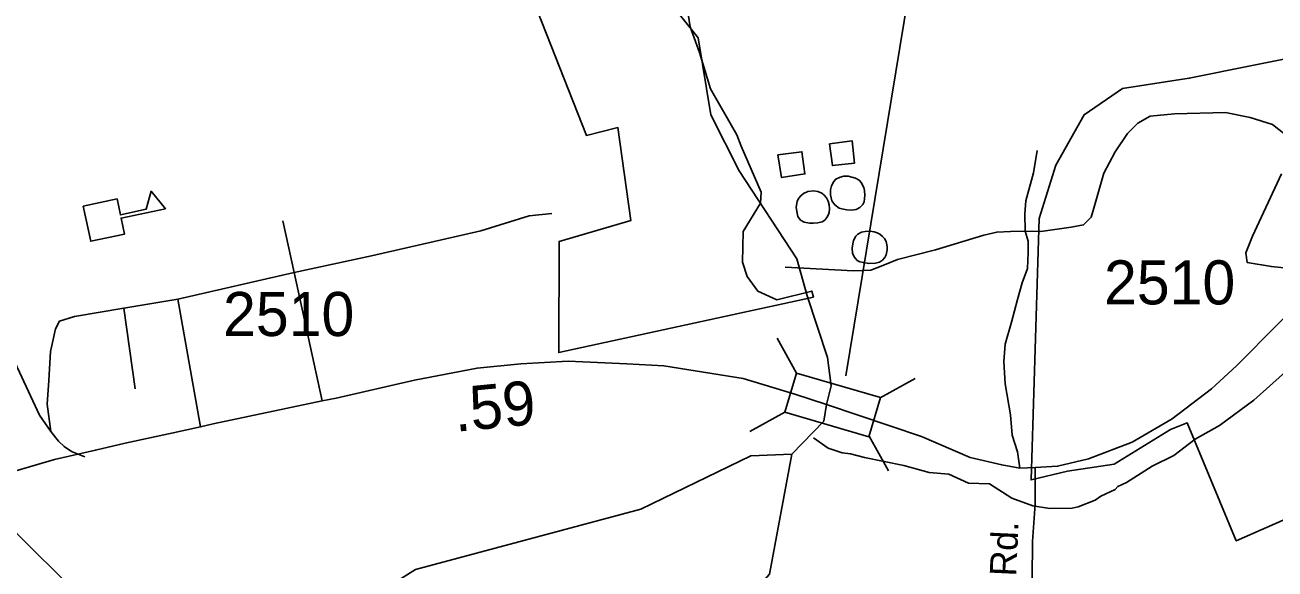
# Model space of a CAD drawing. Extents: x 1248224 to 1454986, y 825081 to 985870.
# Drawn here: x 1366928 to 1370470, y 880231 to 881774 of the extents above; entities that cross this region are included whole.
import ezdxf

# ---------------------------------------------------------------- set-up
doc = ezdxf.new("R2010")
doc.units = 0
for name, color, linetype in [('Exist Boundary Political City Limit New', 7, 'Continuous'), ('Exist Cultural Educational Facility High CELL', 7, 'Continuous'), ('Exist Hydrographic Creek Single Shore', 7, 'Continuous'), ('Exist Hydrographic Misc Water Feature', 7, 'Continuous'), ('Exist Road Non-System Type 51', 7, 'Continuous'), ('Exist Road Secondary Mileage Hundredths English Label', 7, 'Continuous'), ('Exist Road Secondary Structure Standard Bridge CELL', 7, 'Continuous'), ('Exist Road Secondary Structure Standard Bridge Number Label', 7, 'Continuous'), ('Exist Road Secondary Type 51 Attributed', 7, 'Continuous'), ('Exist Road Secondary Type 51 Label', 7, 'Continuous'), ('Exist Road Secondary Type 51 Number Label', 7, 'Continuous'), ('Map Preparation Boundary City Limit Buffer Line', 7, 'Continuous')]:
    doc.layers.add(name, color=color, linetype=linetype)

msp = doc.modelspace()

# ---------------------------------------------------------------- linework, layer by layer
at = {"layer": 'Exist Boundary Political City Limit New'}
for points in [[(1368367.8, 881844.8), (1368518.5, 881461), (1368608, 881483.2), (1368644.2, 881219.7), (1368441, 881160.6), (1368440.1, 880845.4), (1369161.8, 881002.9), (1369156.9, 881019.5), (1369057.7, 880994.7), (1369004.3, 881019.5), (1368973.8, 881061.5), (1368960.4, 881101.6), (1368962.3, 881189), (1369011.4, 881269.2), (1369013.3, 881299.8), (1368956.7, 881430.7), (1368945.2, 881463.2), (1368869.9, 881593.7), (1368838.6, 881696.2), (1368812.3, 881769.1), (1368792.6, 881896.6)], [(1370593.2, 881697.6), (1370226.9, 881623.1), (1370038.1, 881594.5), (1369929.3, 881520), (1369849.2, 881376.8), (1369801.6, 881225.8), (1369778.8, 880484.1), (1369882.2, 880508.6), (1370013.9, 880529), (1370173.4, 880627), (1370220.5, 880646.2), (1370359.9, 880311.8), (1370782.5, 880497.6)]]:
    msp.add_lwpolyline(points, dxfattribs=at)
at = {"layer": 'Exist Cultural Educational Facility High CELL'}
msp.add_lwpolyline([(1367092.6, 881260.5), (1367188.4, 881280.9), (1367198, 881235.9), (1367271.4, 881251.6), (1367285.3, 881302.6), (1367325.7, 881253.3), (1367200, 881226.5), (1367209.6, 881181.5), (1367113.8, 881161.1)], close=True, dxfattribs=at)
at = {"layer": 'Exist Hydrographic Creek Single Shore'}
for points in [[(1369100.5, 880556.9), (1369191.8, 880651), (1369199.1, 880697.6), (1369212.4, 880750.9), (1369202.1, 880831.4), (1369144.4, 881005.8), (1369114.9, 881111.6), (1368951.4, 881360.9), (1368871.4, 881520), (1368835.4, 881737.5), (1368713.4, 881891), (1368610.4, 882126.2), (1368500.8, 882279)], [(1367423.5, 879902.4), (1367467.6, 879950.8), (1367501.5, 879968.4), (1367548.6, 879975), (1367658.2, 879993.8), (1368034.4, 880230.4), (1368672.4, 880401.4), (1368984.4, 880552.7), (1369100.5, 880556.9)], [(1369720.4, 877658.8), (1369841.3, 877877.5), (1369773.4, 878140.3), (1369621.3, 878514.5), (1369460.4, 878707.9), (1369373.4, 878916.5), (1369295.6, 879080.7), (1369188.6, 879407.3), (1369146.2, 879568.6), (1369013.4, 879777.4), (1368973.2, 879952.3), (1368934.2, 880100), (1369037.7, 880217.1), (1369100.5, 880556.9)]]:
    msp.add_lwpolyline(points, dxfattribs=at)
at = {"layer": 'Exist Hydrographic Misc Water Feature'}
for points in [[(1369207.5, 881437.7), (1369271.8, 881445.7), (1369278.3, 881382.6), (1369215.6, 881375.5), (1369207.5, 881437.7)], [(1369061.2, 881406.5), (1369129.1, 881414.9), (1369137.5, 881352.1), (1369071.1, 881342.2), (1369061.2, 881406.5)], [(1369260.5, 881345.3), (1369271.1, 881342.9), (1369281.1, 881339.8), (1369291.3, 881334), (1369297.1, 881327.3), (1369304.7, 881313), (1369306.4, 881304.9), (1369307.9, 881290.9), (1369306.5, 881282), (1369305.4, 881272.9), (1369301.4, 881265.1), (1369293.1, 881256.5), (1369282.6, 881251.2), (1369270, 881249.5), (1369256.7, 881250.5), (1369242.4, 881252.7), (1369234.7, 881255.2), (1369222.7, 881264.5), (1369214.4, 881275.4), (1369210.3, 881292.5), (1369209.9, 881306.5), (1369212.7, 881318.2), (1369219.6, 881330.3), (1369225.3, 881337.5), (1369237.5, 881343.1), (1369248, 881345.2), (1369260.5, 881345.3)], [(1369162.3, 881304), (1369174.6, 881302.2), (1369186.1, 881297.1), (1369192.5, 881291.9), (1369199, 881283.7), (1369203.4, 881274.5), (1369206.4, 881264.7), (1369207.6, 881253.2), (1369206.4, 881242.4), (1369204.2, 881236.5), (1369200, 881228.6), (1369193.8, 881220.8), (1369186.6, 881216.3), (1369174.3, 881213.6), (1369162.5, 881212.4), (1369150.3, 881212.6), (1369135.5, 881214.7), (1369125.4, 881220.9), (1369117.5, 881231.4), (1369114.4, 881245.3), (1369113.2, 881258), (1369115.3, 881273.3), (1369119.2, 881281.9), (1369125.7, 881289.9), (1369134.1, 881296.7), (1369146.2, 881302), (1369162.3, 881304)], [(1369322.4, 881189.8), (1369334.3, 881188), (1369342.3, 881185.2), (1369350.2, 881180.9), (1369358, 881174.7), (1369363.7, 881168.5), (1369367.5, 881160.4), (1369371.1, 881146.3), (1369370.8, 881136.3), (1369368.3, 881122.4), (1369364, 881114.5), (1369357.5, 881107.4), (1369349.3, 881102.1), (1369337.7, 881099), (1369319.2, 881098.3), (1369303.5, 881100.3), (1369293.7, 881102.7), (1369285.8, 881106.9), (1369277.5, 881116.4), (1369273, 881127.2), (1369271.3, 881141.2), (1369273.2, 881153.3), (1369275.5, 881163.3), (1369281.9, 881175.1), (1369288.1, 881180.8), (1369298.3, 881186.6), (1369308.9, 881188.9), (1369322.4, 881189.8)], [(1370642.9, 880919), (1370410.3, 880710.2), (1370312.7, 880638.6), (1370243.9, 880600.1), (1370182.8, 880553.5), (1370122.1, 880522.9), (1370049.1, 880476.6), (1370024.9, 880465.1), (1370016.7, 880457.3), (1369976.2, 880438.2), (1369960, 880426.6), (1369911.6, 880407.7), (1369895.5, 880404.1), (1369831.4, 880403.5), (1369783.6, 880410.7), (1369724.1, 880432), (1369661, 880473.4), (1369601, 880474.8), (1369545.6, 880500.1), (1369489.7, 880505.4), (1369418.1, 880525), (1369306.6, 880547.5), (1369266.9, 880558.4), (1369242.9, 880561), (1369203.2, 880573.9), (1369162.2, 880603.3)]]:
    msp.add_lwpolyline(points, dxfattribs=at)
at = {"layer": 'Exist Road Non-System Type 51'}
msp.add_line((1367690.8, 881072.7), (1367658.4, 881218.7), dxfattribs=at)
for points in [[(1369762.2, 881189.5), (1369806.1, 881188.8), (1369892, 881200.6), (1369927.4, 881207.4), (1369949.3, 881229.3), (1369956, 881254.5), (1369984.7, 881354), (1370016.7, 881414.7), (1370052, 881466.9), (1370080.7, 881495.6), (1370116, 881515.8), (1370185.1, 881522.5), (1370329.9, 881525.9), (1370399, 881512.4), (1370463, 881492.2), (1370498.3, 881463.5)], [(1369762.2, 881189.5), (1369760.5, 881238.4), (1369763.9, 881275.5), (1369785.8, 881354.7), (1369796, 881418)], [(1370488.2, 881352.3), (1370405.7, 881175.3), (1370387.2, 881128.1), (1370390.6, 881101.2), (1370459.6, 881089.4), (1370521.9, 881082.6)], [(1367690.8, 881072.7), (1367909.8, 881119.9), (1368219.7, 881190.7), (1368356.1, 881232.9), (1368420.1, 881239.6)], [(1369762.2, 881189.5), (1369720.2, 881188.8), (1369681.5, 881187.1), (1369644.5, 881178.7), (1369508, 881136.6), (1369400.3, 881109.6), (1369358.1, 881092.7), (1369324.5, 881079.3), (1369275.6, 881077.6), (1369081.9, 881087.7)], [(1369746.7, 880517.6), (1369740.3, 880564.2), (1369725.1, 880611.4), (1369720.1, 880668.7), (1369704.9, 880756.4), (1369701.6, 880820.4), (1369704.9, 880869.3), (1369723.5, 880931.6), (1369740.3, 880995.7), (1369753.8, 881042.9), (1369768.9, 881083.3), (1369770.6, 881128.8), (1369770.6, 881160.9), (1369762.2, 881189.5)], [(1367360.7, 880996.9), (1367690.8, 881072.7)], [(1367690.8, 881072.7), (1367770, 880708.7)], [(1367000.8, 880621.3), (1366990.2, 880698.6), (1366995.3, 880766), (1367000.3, 880848.6), (1367005.4, 880873.9), (1367013.8, 880912.6), (1367025.6, 880934.5), (1367067.7, 880948), (1367207.5, 880971.6), (1367360.7, 880996.9)], [(1367360.7, 880996.9), (1367424.7, 880634.5)], [(1367207.5, 880971.6), (1367239.5, 880742.4)], [(1366854.6, 880911.8), (1366968.7, 880667.9), (1367000.8, 880621.3), (1367022.2, 880594.1), (1367038.5, 880579.2), (1367059.5, 880564.8), (1367097.2, 880549.3)]]:
    msp.add_lwpolyline(points, dxfattribs=at)
at = {"layer": 'Exist Road Secondary Structure Standard Bridge CELL'}
for p, q in [((1369059.1, 880886.4), (1369113.5, 880787.2)), ((1369351.4, 880717.4), (1369450.6, 880771.9)), ((1368982, 880621.5), (1369081.2, 880676)), ((1369319.8, 880608.7), (1369374.3, 880509.5))]:
    msp.add_line(p, q, dxfattribs=at)
msp.add_lwpolyline([(1369113.5, 880787.2), (1369351.5, 880717.9), (1369319.2, 880606.7), (1369081.2, 880676)], close=True, dxfattribs=at)
at = {"layer": 'Exist Road Secondary Structure Standard Bridge Number Label'}
msp.add_line((1369253.8, 880778.9), (1369472.9, 882111.5), dxfattribs=at)
at = {"layer": 'Exist Road Secondary Type 51 Attributed'}
for points in [[(1371531.9, 881417.7), (1371436.9, 881403.2), (1371325.1, 881377.5), (1371185.5, 881332.7), (1371034.5, 881273.8), (1370889.4, 881213.3), (1370794.3, 881172.5), (1370718.7, 881130.1), (1370616.2, 881059), (1370559, 881006.9), (1370479, 880926.7), (1370361.1, 880807.3), (1370290.1, 880742.3), (1370178.3, 880657.6), (1370065, 880591.1), (1369941.2, 880544.2), (1369853.5, 880523.1), (1369790.5, 880519.1)], [(1369199.1, 880697.6), (1369108.9, 880727.3), (1368963.1, 880772.1), (1368826.7, 880793.9), (1368737.6, 880807.5), (1368633.4, 880813.6), (1368467.2, 880821.1), (1368332.8, 880813.6), (1368208.9, 880801.5), (1368031.4, 880767.2), (1367809.4, 880715.8), (1367770, 880708.7), (1367461.1, 880643.3), (1367424.7, 880634.5), (1367347.8, 880617.6), (1367211.8, 880588.3), (1367127.1, 880568.9), (1367011, 880542.3), (1366829.5, 880489)], [(1369790.5, 880519.1), (1369746.7, 880517.6), (1369695.4, 880526.7), (1369606.2, 880547.8), (1369467.7, 880607.4), (1369199.1, 880697.6)], [(1369790.5, 880519.1), (1369790.1, 880415.7), (1369782.5, 880309.9), (1369781, 880099.7), (1369774.9, 879965.2), (1369768.9, 879825.4), (1369766, 879762.8)], [(1367423.5, 879902.4), (1367292.8, 880010.2), (1367064.8, 880172.2), (1366903.3, 880332.8), (1366865.8, 880391), (1366841.6, 880438.2), (1366829.5, 880489)]]:
    msp.add_lwpolyline(points, dxfattribs=at)
at = {"layer": 'Map Preparation Boundary City Limit Buffer Line'}
for points in [[(1368367.8, 881844.8), (1368518.5, 881461), (1368608, 881483.2), (1368644.2, 881219.7), (1368441, 881160.6), (1368440.1, 880845.4), (1369161.8, 881002.9), (1369156.9, 881019.5), (1369057.7, 880994.7), (1369004.3, 881019.5), (1368973.8, 881061.5), (1368960.4, 881101.6), (1368962.3, 881189), (1369011.4, 881269.2), (1369013.3, 881299.8), (1368956.7, 881430.7), (1368945.2, 881463.2), (1368869.9, 881593.7), (1368838.6, 881696.2), (1368812.3, 881769.1), (1368792.6, 881896.6)], [(1370593.2, 881697.6), (1370226.9, 881623.1), (1370038.1, 881594.5), (1369929.3, 881520), (1369849.2, 881376.8), (1369801.6, 881225.8), (1369778.8, 880484.1), (1369882.2, 880508.6), (1370013.9, 880529), (1370173.4, 880627), (1370220.5, 880646.2), (1370359.9, 880311.8), (1370782.5, 880497.6)]]:
    msp.add_lwpolyline(points, dxfattribs=at)

# ---------------------------------------------------------------- texts
at = {"layer": 'Exist Road Secondary Mileage Hundredths English Label'}
msp.add_text('.59', height=125, rotation=5.5769, dxfattribs=at).set_placement((1368147.9, 880620.5))
at = {"layer": 'Exist Road Secondary Type 51 Label'}
msp.add_text('Greenhill Rd.', height=75, rotation=87.3393, dxfattribs=at).set_placement((1369716.2, 879780.8))
at = {"layer": 'Exist Road Secondary Type 51 Number Label'}
for p in [(1369985.3, 880981.9), (1367488.9, 880892.2)]:
    msp.add_text('2510', height=125, dxfattribs=at).set_placement(p)

doc.saveas('drawing.dxf')
